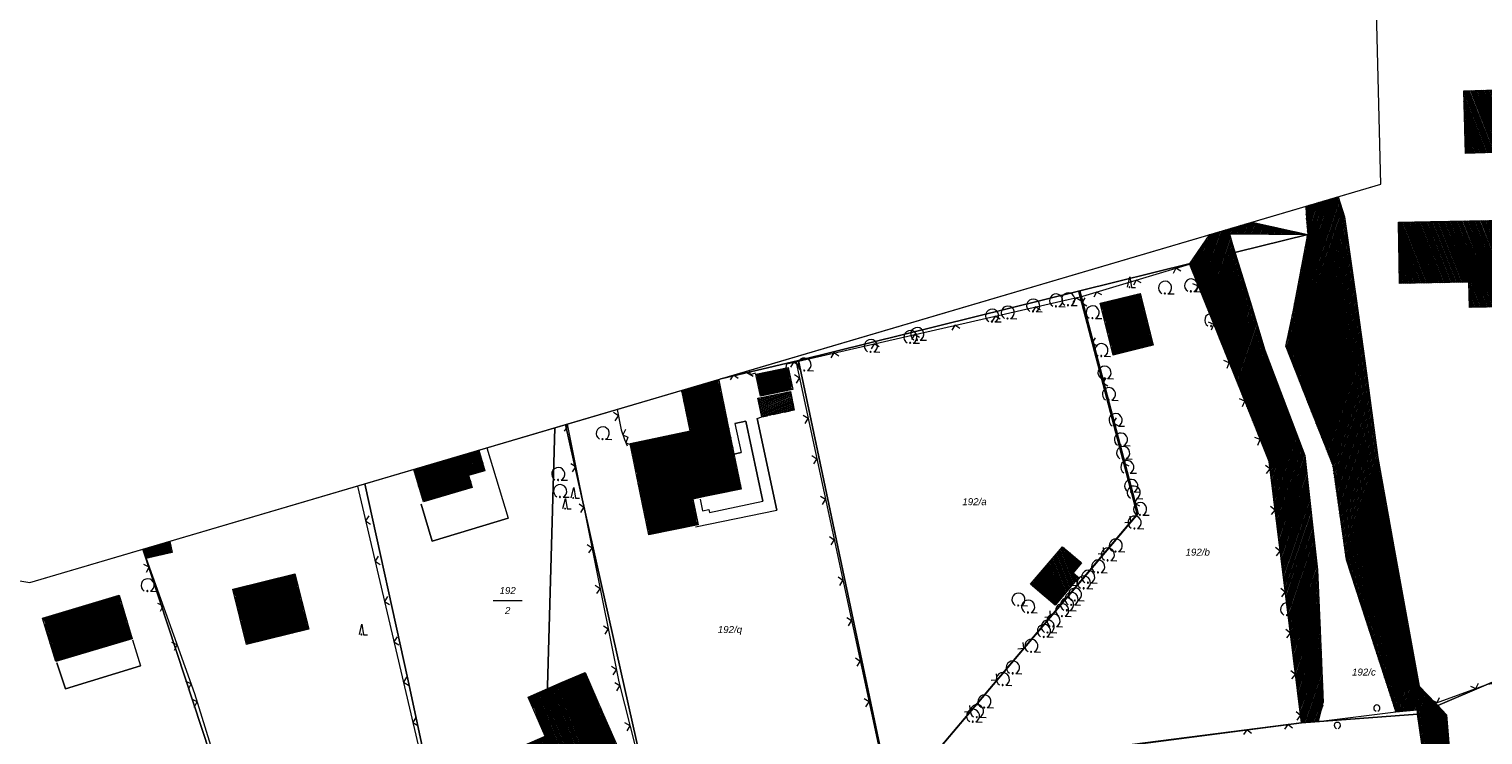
# Model space of a CAD drawing. Header units: metres. Extents: x 345144 to 348639, y 5629211 to 5635235.
# Tile 651 of 656: x 345836 to 346012, y 5631813 to 5631898. Entities that reach past the tile are written whole.
import ezdxf
from ezdxf.enums import TextEntityAlignment as Align

# ---------------------------------------------------------------- set-up
doc = ezdxf.new("R2010")
doc.units = ezdxf.units.M
doc.header["$MEASUREMENT"] = 0
doc.linetypes.add('4_4', pattern=[1.4, 0.7, -0.7])
for name, color, linetype in [('011 Gebäude', 7, 'Continuous'), ('028 Geländeform', 7, 'Continuous'), ('081-083 Topographie', 7, 'Continuous'), ('AX Flurstück', 7, 'Continuous'), ('AX Gebäude', 7, 'Continuous'), ('Blatt', 7, 'Continuous'), ('Definitionslinie', 7, 'Continuous'), ('Gemeinde Lokation', 7, 'Continuous'), ('Ortsteil Lokation', 7, 'Continuous'), ('Präsentationsobjekt -Text (punktförmig)', 7, 'Continuous')]:
    doc.layers.add(name, color=color, linetype=linetype)
doc.styles.add('ARIAL', font='arial.ttf', dxfattribs={"height": 1})
doc.styles.add('ARIALIT', font='ariali.ttf', dxfattribs={"height": 1})
pattern_1 = [(250.9552151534, (0, 0), (0.1890527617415, -0.065261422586), [])]
pattern_2 = [(111.5294117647, (0, 0), (-0.186045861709, -0.07339575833), [])]

# ---------------------------------------------------------------- blocks, each defined once
blk = doc.blocks.new('alk_7200_nrwx2')
at = {"true_color": 0x2e2e2e}
h = blk.add_hatch(color=250, dxfattribs=at)
edge = h.paths.add_edge_path(flags=0)
edge.add_arc((-0.020544, -0.388118), 0.055525, 180, 360, ccw=False)
edge.add_arc((-0.020544, -0.388118), 0.055525, 0, 180, ccw=False)
at = {"color": 250, "lineweight": 5, "true_color": 0x2e2e2e, "flags": 128}
blk.add_lwpolyline([(-0.298168, -0.388118), (-0.020544, 1), (0.257079, -0.388118), (0.812326, -0.388118)], dxfattribs=at)
blk.add_lwpolyline([(-0.298168, -0.388118), (-0.020544, 1), (0.257079, -0.388118), (0.812326, -0.388118)], dxfattribs=at)
at = {"color": 250, "lineweight": 5, "true_color": 0x2e2e2e}
for start, end in [(0, 180), (180, 0)]:
    blk.add_arc((-0.020544, -0.388118), 0.055525, start, end, dxfattribs=at)
blk = doc.blocks.new('alk_7100_nrwx2')
at = {"true_color": 0x2e2e2e}
h = blk.add_hatch(color=250, dxfattribs=at)
edge = h.paths.add_edge_path(flags=0)
edge.add_arc((0.024073, -0.597267), 0.057254, 180, 360, ccw=False)
edge.add_arc((0.024073, -0.597267), 0.057255, 0, 180, ccw=False)
at = {"color": 250, "lineweight": 5, "true_color": 0x2e2e2e, "flags": 128}
blk.add_lwpolyline([(0.349382, -0.597267), (1, -0.597267)], dxfattribs=at)
at = {"color": 250, "lineweight": 5, "true_color": 0x2e2e2e}
for centre, radius, start, end in [((0.024073, 0.012362), 0.690995, -61.91481688, -118.08518312), ((0.024073, -0.597267), 0.057255, 0, 180), ((0.024073, -0.597267), 0.057254, 180, 0)]:
    blk.add_arc(centre, radius, start, end, dxfattribs=at)

msp = doc.modelspace()

# ---------------------------------------------------------------- hatches: boundary and pattern name
at = {"layer": '011 Gebäude', "true_color": 0x8f8f8f}
h = msp.add_hatch(dxfattribs=at)
h.set_pattern_fill('_USER', color=252, scale=0.2, angle=201.88235294, style=0, pattern_type=0)
h.set_pattern_definition([(201.882352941, (0, 0), (0.074540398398, -0.185590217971), [])])
h.paths.add_polyline_path([(345928.503, 5631852.339), (345924.584, 5631851.509), (345924.584, 5631851.509), (345924.108, 5631853.757), (345924.108, 5631853.757), (345928.027, 5631854.588), (345928.027, 5631854.588)], flags=0)
at = {"layer": '028 Geländeform', "true_color": 0xb27500}
h = msp.add_hatch(dxfattribs=at)
h.set_pattern_fill('_USER', color=44, scale=0.2, angle=250.95521515, style=0, pattern_type=0)
h.set_pattern_definition(pattern_1)
h.paths.add_polyline_path([(345990.335, 5631876.959), (345994.21, 5631878.101), (345994.981, 5631875.664), (345990.387, 5631875.453)], flags=0)
h = msp.add_hatch(dxfattribs=at)
h.set_pattern_fill('_USER', color=44, scale=0.2, angle=250.95521515, style=0, pattern_type=0)
h.set_pattern_definition(pattern_1)
h.paths.add_polyline_path([(345990.559, 5631873.565), (345990.387, 5631875.453), (345990.387, 5631875.453), (345994.981, 5631875.664), (345994.981, 5631875.664), (345996.335, 5631866.383), (345996.335, 5631866.383), (345997.469, 5631858.293), (345997.469, 5631858.293), (345999.007, 5631846.594), (345999.007, 5631846.594), (346001.03, 5631835.376), (346001.03, 5631835.376), (346004.012, 5631818.987), (346004.012, 5631818.987), (346001.183, 5631815.868), (346001.183, 5631815.868), (345995.2, 5631834.306), (345995.2, 5631834.306), (345993.57, 5631845.666), (345993.57, 5631845.666), (345990.75, 5631852.769), (345990.75, 5631852.769), (345987.905, 5631860.032), (345987.905, 5631860.032), (345988.831, 5631864.388), (345988.831, 5631864.388)], flags=0)
h = msp.add_hatch(dxfattribs=at)
h.set_pattern_fill('_USER', color=44, scale=0.2, angle=250.95521515, style=0, pattern_type=0)
h.set_pattern_definition(pattern_1)
h.paths.add_polyline_path([(345976.268, 5631869.966), (345978.703, 5631873.53), (345980.087, 5631873.938), (345981.088, 5631873.628), (345981.454, 5631872.36), (345983.606, 5631865.437), (345985.358, 5631859.572), (345986.482, 5631856.577), (345990.207, 5631846.855), (345990.318, 5631845.765), (345991.735, 5631833.049), (345992.062, 5631825.685), (345992.431, 5631817.001), (345991.859, 5631814.711), (345989.803, 5631814.556), (345985.881, 5631846.118)], flags=0)
h = msp.add_hatch(dxfattribs=at)
h.set_pattern_fill('_USER', color=44, scale=0.2, angle=250.95521515, style=0, pattern_type=0)
h.set_pattern_definition(pattern_1)
h.paths.add_polyline_path([(345980.087, 5631873.938), (345983.83, 5631875.041), (345990.559, 5631873.565), (345981.088, 5631873.628)], flags=0)
h = msp.add_hatch(dxfattribs=at)
h.set_pattern_fill('_USER', color=44, scale=0.2, angle=250.95521515, style=0, pattern_type=0)
h.set_pattern_definition(pattern_1)
h.paths.add_polyline_path([(346001.183, 5631815.868), (346004.012, 5631818.987), (346004.012, 5631818.987), (346005.996, 5631816.925), (346005.996, 5631816.925), (346006.26, 5631816.65), (346006.26, 5631816.65), (346007.33, 5631815.538), (346007.33, 5631815.538), (346008.805, 5631797.401), (346008.805, 5631797.401), (346008.515, 5631785.355), (346008.515, 5631785.355), (346008.187, 5631772.961), (346008.187, 5631772.961), (346008.187, 5631772.956), (346008.187, 5631772.956), (346008.187, 5631772.951), (346008.187, 5631772.951), (346007.938, 5631763.514), (346007.938, 5631763.514), (346006.812, 5631780.819), (346006.812, 5631780.819), (346006.718, 5631781.64), (346006.718, 5631781.64), (346006.031, 5631793.647), (346006.031, 5631793.647), (346005.617, 5631802.216), (346005.617, 5631802.216), (346005.102, 5631806.769), (346005.102, 5631806.769), (346003.819, 5631815.609), (346003.819, 5631815.609), (346003.789, 5631816.119), (346003.789, 5631816.119)], flags=0)
at = {"layer": 'AX Gebäude', "true_color": 0x4f4f4f}
h = msp.add_hatch(dxfattribs=at)
h.set_pattern_fill('_USER', color=251, scale=0.2, angle=111.52941176, style=0, pattern_type=0)
h.set_pattern_definition(pattern_2)
h.paths.add_polyline_path([(346009.401, 5631890.905), (346017.633, 5631891.148), (346017.856, 5631883.596), (346009.624, 5631883.353)], flags=0)
h = msp.add_hatch(dxfattribs=at)
h.set_pattern_fill('_USER', color=251, scale=0.2, angle=111.52941176, style=0, pattern_type=0)
h.set_pattern_definition(pattern_2)
h.paths.add_polyline_path([(346005.539, 5631867.695), (346001.653, 5631867.62), (346001.511, 5631875.029), (346005.397, 5631875.103)], flags=0)
h = msp.add_hatch(dxfattribs=at)
h.set_pattern_fill('_USER', color=251, scale=0.2, angle=111.52941176, style=0, pattern_type=0)
h.set_pattern_definition(pattern_2)
h.paths.add_polyline_path([(346005.397, 5631875.103), (346019.483, 5631875.374), (346019.619, 5631868.32), (346014.179, 5631868.215), (346014.244, 5631864.821), (346010.099, 5631864.741), (346010.04, 5631867.782), (346005.539, 5631867.695)], flags=0)
h = msp.add_hatch(dxfattribs=at)
h.set_pattern_fill('_USER', color=251, scale=0.2, angle=111.52941176, style=0, pattern_type=0)
h.set_pattern_definition(pattern_2)
h.paths.add_polyline_path([(345965.472, 5631865.244), (345970.308, 5631866.438), (345971.859, 5631860.161), (345967.023, 5631858.966)], flags=0)
h = msp.add_hatch(dxfattribs=at)
h.set_pattern_fill('_USER', color=251, scale=0.2, angle=111.52941176, style=0, pattern_type=0)
h.set_pattern_definition(pattern_2)
h.paths.add_polyline_path([(345923.854, 5631856.685), (345927.755, 5631857.501), (345928.315, 5631854.827), (345924.413, 5631854.011)], flags=0)
h = msp.add_hatch(dxfattribs=at)
h.set_pattern_fill('_USER', color=251, scale=0.2, angle=111.52941176, style=0, pattern_type=0)
h.set_pattern_definition(pattern_2)
h.paths.add_polyline_path([(345914.9, 5631854.721), (345918.497, 5631855.782), (345919.365, 5631855.961), (345920.442, 5631850.749), (345915.914, 5631849.814)], flags=0)
h = msp.add_hatch(dxfattribs=at)
h.set_pattern_fill('_USER', color=251, scale=0.2, angle=111.52941176, style=0, pattern_type=0)
h.set_pattern_definition(pattern_2)
h.paths.add_polyline_path([(345920.442, 5631850.749), (345922.086, 5631842.792), (345918.255, 5631842), (345917.842, 5631844), (345909.875, 5631842.354), (345908.644, 5631848.312), (345915.914, 5631849.814)], flags=0)
h = msp.add_hatch(dxfattribs=at)
h.set_pattern_fill('_USER', color=251, scale=0.2, angle=111.52941176, style=0, pattern_type=0)
h.set_pattern_definition(pattern_2)
h.paths.add_polyline_path([(345883.666, 5631841.24), (345882.503, 5631845.171), (345890.372, 5631847.491), (345891.104, 5631845.014), (345889.139, 5631844.434), (345889.567, 5631842.984)], flags=0)
h = msp.add_hatch(dxfattribs=at)
h.set_pattern_fill('_USER', color=251, scale=0.2, angle=111.52941176, style=0, pattern_type=0)
h.set_pattern_definition(pattern_2)
h.paths.add_polyline_path([(345909.875, 5631842.354), (345917.842, 5631844), (345918.255, 5631842), (345916.231, 5631841.582), (345916.869, 5631838.492), (345910.926, 5631837.264)], flags=0)
h = msp.add_hatch(dxfattribs=at)
h.set_pattern_fill('_USER', color=251, scale=0.2, angle=111.52941176, style=0, pattern_type=0)
h.set_pattern_definition(pattern_2)
h.paths.add_polyline_path([(345850.142, 5631834.396), (345849.876, 5631835.553), (345853.008, 5631836.477), (345853.319, 5631835.126)], flags=0)
h = msp.add_hatch(dxfattribs=at)
h.set_pattern_fill('_USER', color=251, scale=0.2, angle=111.52941176, style=0, pattern_type=0)
h.set_pattern_definition(pattern_2)
h.paths.add_polyline_path([(345957.061, 5631831.295), (345960.896, 5631835.834), (345963.203, 5631833.885), (345962.188, 5631832.683), (345962.849, 5631832.125), (345960.029, 5631828.788)], flags=0)
h = msp.add_hatch(dxfattribs=at)
h.set_pattern_fill('_USER', color=251, scale=0.2, angle=111.52941176, style=0, pattern_type=0)
h.set_pattern_definition(pattern_2)
h.paths.add_polyline_path([(345860.648, 5631830.696), (345868.146, 5631832.54), (345869.817, 5631825.862), (345862.296, 5631824.014)], flags=0)
h = msp.add_hatch(dxfattribs=at)
h.set_pattern_fill('_USER', color=251, scale=0.2, angle=111.52941176, style=0, pattern_type=0)
h.set_pattern_definition(pattern_2)
h.paths.add_polyline_path([(345837.657, 5631827.204), (345846.89, 5631829.972), (345848.466, 5631824.715), (345839.233, 5631821.947)], flags=0)
h = msp.add_hatch(dxfattribs=at)
h.set_pattern_fill('_USER', color=251, scale=0.2, angle=111.52941176, style=0, pattern_type=0)
h.set_pattern_definition(pattern_2)
h.paths.add_polyline_path([(345891.276, 5631809.834), (345898.401, 5631812.96), (345896.33, 5631817.656), (345900.462, 5631819.465), (345903.222, 5631820.626), (345905.283, 5631815.886), (345907.57, 5631810.692), (345900.884, 5631807.749), (345900.908, 5631807.694), (345893.604, 5631804.466)], flags=0)

# ---------------------------------------------------------------- linework, layer by layer
at = {"layer": '011 Gebäude', "color": 251, "linetype": 'Continuous', "lineweight": 13, "true_color": 0x4f4f4f, "flags": 128}
msp.add_lwpolyline([(345928.503, 5631852.339), (345924.584, 5631851.509), (345924.584, 5631851.509), (345924.108, 5631853.757), (345924.108, 5631853.757), (345928.027, 5631854.588), (345928.027, 5631854.588), (345928.503, 5631852.339)], dxfattribs=at)
at = {"layer": '081-083 Topographie', "color": 7, "linetype": 'Continuous', "lineweight": 5, "flags": 128}
for points in [[(345927.461, 5631857.257), (345927.6, 5631857.938), (345927.6, 5631857.938), (345961.581, 5631865.694), (345961.581, 5631865.694), (345963.042, 5631866.027), (345963.042, 5631866.027), (345963.366, 5631866.101), (345963.366, 5631866.101), (345976.268, 5631869.966), (345976.268, 5631869.966), (345985.881, 5631846.118), (345985.881, 5631846.118), (345989.803, 5631814.556), (345989.803, 5631814.556), (345946.857, 5631808.971), (345946.857, 5631808.971), (345945.753, 5631811.187)], [(345945.753, 5631811.187), (345969.955, 5631839.767), (345969.955, 5631839.767), (345963.042, 5631866.027), (345963.042, 5631866.027), (345962.885, 5631866.624)], [(345928.724, 5631858.092), (345938.985, 5631810.3)], [(345921.218182, 5631856.583906), (345922.783, 5631856.872), (345922.783, 5631856.872), (345923.542, 5631856.426)], [(345919.022, 5631855.749), (345919.25142, 5631856.004131)], [(345907.100136, 5631852.422091), (345907.577, 5631849.955), (345907.577, 5631849.955), (345907.962, 5631848.777), (345907.962, 5631848.777), (345908.296, 5631848.008)], [(345916.568, 5631838.223), (345926.384, 5631840.239), (345926.384, 5631840.239), (345924.007, 5631851.303), (345924.007, 5631851.303), (345924.584, 5631851.509)], [(345901.055456, 5631850.640198), (345907.292, 5631819.524), (345907.292, 5631819.524), (345909.994, 5631808.857)], [(345917.109, 5631841.559), (345917.389, 5631840.151), (345917.389, 5631840.151), (345918.171, 5631840.307), (345918.171, 5631840.307), (345918.238, 5631839.982), (345918.238, 5631839.982), (345924.692, 5631841.323), (345924.692, 5631841.323), (345922.65, 5631851.011), (345922.65, 5631851.011), (345921.295, 5631850.728), (345921.295, 5631850.728), (345922.088, 5631847.23), (345922.088, 5631847.23), (345920.866, 5631846.945)], [(345891.320816, 5631847.770554), (345893.912, 5631839.269), (345893.912, 5631839.269), (345884.729, 5631836.482), (345884.729, 5631836.482), (345883.389, 5631840.968)], [(345875.696579, 5631843.164733), (345886.192, 5631798.451), (345886.192, 5631798.451), (345886.479, 5631797.169)], [(345849.761674, 5631835.519462), (345855.997, 5631818.111), (345855.997, 5631818.111), (345866.992, 5631782.629)], [(345848.509, 5631824.593), (345849.474, 5631821.444), (345849.474, 5631821.444), (345840.43, 5631818.664), (345840.43, 5631818.664), (345839.375, 5631821.8)], [(346004.753, 5631816.471), (346005.996, 5631816.925), (346005.996, 5631816.925), (346012.303, 5631819.226), (346012.303, 5631819.226), (346027.742, 5631821.888)], [(346003.789, 5631816.119), (346004.753, 5631816.471)], [(346006.168, 5631807.512), (346004.753, 5631816.471)], [(345991.859, 5631814.711), (346001.183, 5631815.868)]]:
    msp.add_lwpolyline(points, dxfattribs=at)
at = {"layer": 'AX Flurstück', "color": 8, "linetype": 'Continuous', "lineweight": 13, "true_color": 0x808080, "flags": 128}
for points in [[(345998.551, 5631913.463), (346050.84, 5631920.875), (346060.975, 5631874.027), (346061.051, 5631873.674), (346066.138, 5631835.101), (346066.194, 5631834.008), (346064.282, 5631833.005), (346063.242, 5631830.556), (346061.442, 5631828.794), (346053.016, 5631826.024), (346044.542, 5631825.615), (346032.008, 5631823.737), (346021.501, 5631821.394), (346014.559, 5631820.187), (346003.818, 5631815.608), (346003.764, 5631816.559), (346002.446, 5631824.606), (345995.118, 5631856.98), (345990.56, 5631873.565), (345990.651, 5631873.861), (345990.921, 5631877.131), (345999.397, 5631879.63), (345998.551, 5631913.463)], [(345929.012, 5631858.33), (345919.621, 5631856.113), (345990.921, 5631877.131), (345990.651, 5631873.861), (345990.56, 5631873.565), (345976.339, 5631870.025), (345963.018, 5631866.733), (345929.012, 5631858.33)], [(345995.118, 5631856.98), (346002.446, 5631824.606), (346003.764, 5631816.559), (346003.818, 5631815.608), (345989.803, 5631814.556), (345985.893, 5631846.128), (345976.339, 5631870.025), (345990.56, 5631873.565), (345995.118, 5631856.98)], [(345976.339, 5631870.025), (345985.893, 5631846.128), (345989.803, 5631814.556), (345946.988, 5631809.096), (345945.586, 5631804.29), (345943.355, 5631805.074), (345944.542, 5631809.728), (345970.039, 5631839.837), (345963.018, 5631866.733), (345976.339, 5631870.025)], [(345929.012, 5631858.33), (345963.018, 5631866.733), (345970.039, 5631839.837), (345944.542, 5631809.728), (345943.355, 5631805.074), (345940.087, 5631805.692), (345939.136, 5631810.454), (345929.012, 5631858.33)], [(345910.368, 5631808.233), (345900.837, 5631850.576), (345919.621, 5631856.113), (345929.012, 5631858.33), (345939.136, 5631810.454), (345940.087, 5631805.692), (345911.506, 5631803.715), (345910.368, 5631808.233)], [(345881.809, 5631819.849), (345876.584, 5631843.426), (345900.837, 5631850.576), (345910.368, 5631808.233), (345911.506, 5631803.715), (345901.412, 5631800.362), (345887.425, 5631793.69), (345886.311, 5631798.712), (345881.809, 5631819.849)], [(345849.769, 5631835.522), (345876.584, 5631843.426), (345881.809, 5631819.849), (345886.311, 5631798.712), (345887.425, 5631793.69), (345879.283, 5631786.313), (345868.8, 5631778.647), (345867.047, 5631782.91), (345857.888, 5631810.798), (345849.769, 5631835.522)], [(345836.096, 5631831.491), (345849.769, 5631835.522), (345857.888, 5631810.798), (345867.047, 5631782.91), (345868.8, 5631778.647), (345864.007, 5631774.869), (345848.117, 5631768.009), (345846.81, 5631773.124), (345836.877, 5631803.088), (345827.047, 5631832.993), (345836.096, 5631831.491)], [(346028.079, 5631742.151), (346009.629, 5631736.649), (346008.94, 5631747.686), (346008.28, 5631758.263), (346006.812, 5631780.819), (346006.718, 5631781.641), (346005.898, 5631802.28), (346005.101, 5631806.768), (346003.818, 5631815.608), (346014.559, 5631820.187)], [(345946.988, 5631809.096), (345989.803, 5631814.556), (346003.818, 5631815.608), (346005.101, 5631806.768), (346005.898, 5631802.28), (346005.041, 5631802.083), (345967.323, 5631798.003), (345964.335, 5631793.85), (345956.56, 5631799.742), (345945.586, 5631804.29), (345946.988, 5631809.096)]]:
    msp.add_lwpolyline(points, dxfattribs=at)
at = {"layer": 'AX Gebäude', "color": 7, "linetype": 'Continuous', "lineweight": 5, "flags": 128}
for points in [[(346009.401, 5631890.905), (346017.633, 5631891.148), (346017.856, 5631883.596), (346009.624, 5631883.353), (346009.401, 5631890.905)], [(346005.539, 5631867.695), (346001.653, 5631867.62), (346001.511, 5631875.029), (346005.397, 5631875.103), (346005.539, 5631867.695)], [(346005.397, 5631875.103), (346019.483, 5631875.374), (346019.619, 5631868.32), (346014.179, 5631868.215), (346014.244, 5631864.821), (346010.099, 5631864.741), (346010.04, 5631867.782), (346005.539, 5631867.695), (346005.397, 5631875.103)], [(345965.472, 5631865.244), (345970.308, 5631866.438), (345971.859, 5631860.161), (345967.023, 5631858.966), (345965.472, 5631865.244)], [(345923.854, 5631856.685), (345927.755, 5631857.501), (345928.315, 5631854.827), (345924.413, 5631854.011), (345923.854, 5631856.685)], [(345915.914, 5631849.814), (345914.899948, 5631854.721374)], [(345918.497301, 5631855.781826), (345919.365, 5631855.961), (345920.442, 5631850.749), (345915.914, 5631849.814)], [(345920.442, 5631850.749), (345922.086, 5631842.792), (345918.255, 5631842), (345917.842, 5631844), (345909.875, 5631842.354), (345908.644, 5631848.312), (345915.914, 5631849.814), (345920.442, 5631850.749)], [(345890.371905, 5631847.490827), (345891.104, 5631845.014), (345889.139, 5631844.434), (345889.567, 5631842.984), (345883.666, 5631841.24), (345882.503432, 5631845.171304)], [(345909.875, 5631842.354), (345917.842, 5631844), (345918.255, 5631842), (345916.231, 5631841.582), (345916.869, 5631838.492), (345910.926, 5631837.264), (345909.875, 5631842.354)], [(345853.008367, 5631836.476545), (345853.319, 5631835.126), (345850.142, 5631834.396), (345849.875856, 5631835.553121)], [(345957.061, 5631831.295), (345960.896, 5631835.834), (345963.203, 5631833.885), (345962.188, 5631832.683), (345962.849, 5631832.125), (345960.029, 5631828.788), (345957.061, 5631831.295)], [(345860.648, 5631830.696), (345868.146, 5631832.54), (345869.817, 5631825.862), (345862.296, 5631824.014), (345860.648, 5631830.696)], [(345837.657, 5631827.204), (345846.89, 5631829.972), (345848.466, 5631824.715), (345839.233, 5631821.947), (345837.657, 5631827.204)], [(345891.276, 5631809.834), (345898.401, 5631812.96), (345896.33, 5631817.656), (345900.462, 5631819.465), (345903.222, 5631820.626), (345905.283, 5631815.886), (345907.57, 5631810.692), (345900.884, 5631807.749), (345900.908, 5631807.694), (345893.604, 5631804.466), (345891.276, 5631809.834)]]:
    msp.add_lwpolyline(points, dxfattribs=at)
at = {"layer": 'Blatt', "color": 205, "linetype": 'Continuous', "lineweight": 5, "true_color": 0x873099, "flags": 128}
for points in [[(345436.232, 5631808.211), (345398.764, 5631828.016), (345403.826, 5632007.768), (345447.369, 5632006.542), (345449.563, 5632004.389), (345466.48, 5631986.997), (345614.426, 5631884.472), (345729.52, 5631840.819), (345788.819, 5631839.338), (345836.096, 5631831.491), (345899.544, 5631850.195), (345896.548, 5631743.817), (345518.715, 5631754.457), (345516.682, 5631756.851), (345436.232, 5631808.211)], [(345896.548, 5631743.817), (345899.544, 5631850.195), (345999.397, 5631879.63), (345998.551, 5631913.463), (346058.619, 5631921.978), (346072.237, 5631883.782), (346112.288, 5631896.345), (346200.253, 5631904.994), (346223.86, 5631882.121), (346261.053, 5631882.873), (346286.994, 5631890.203), (346344.136, 5631937.665), (346401.961, 5631930.519), (346396.306, 5631729.744), (345896.548, 5631743.817)]]:
    msp.add_lwpolyline(points, dxfattribs=at)
at = {"layer": 'Definitionslinie', "color": 44, "linetype": 'Continuous', "lineweight": 5, "true_color": 0xb27500, "flags": 128}
for points in [[(345994.210456, 5631878.101075), (345994.981, 5631875.664)], [(345990.335426, 5631876.958766), (345990.387, 5631875.453)], [(345990.387, 5631875.453), (345994.981, 5631875.664)], [(345990.387, 5631875.453), (345994.981, 5631875.664)], [(345994.981, 5631875.664), (345996.335, 5631866.383)], [(345980.087176, 5631873.937716), (345981.088, 5631873.628)], [(345980.087176, 5631873.937716), (345981.088, 5631873.628)], [(345983.830495, 5631875.041198), (345990.559, 5631873.565)], [(345990.387, 5631875.453), (345990.559, 5631873.565)], [(345976.268, 5631869.966), (345978.703331, 5631873.529777)], [(345981.088, 5631873.628), (345990.559, 5631873.565)], [(345981.088, 5631873.628), (345981.454, 5631872.36)], [(345981.454, 5631872.36), (345983.606, 5631865.437)], [(345988.831, 5631864.388), (345990.559, 5631873.565)], [(345976.268, 5631869.966), (345985.881, 5631846.118)], [(345983.606, 5631865.437), (345985.358, 5631859.572)], [(345996.335, 5631866.383), (345997.469, 5631858.293)], [(345987.905, 5631860.032), (345988.831, 5631864.388)], [(345987.905, 5631860.032), (345990.75, 5631852.769)], [(345985.358, 5631859.572), (345986.482, 5631856.577)], [(345997.469, 5631858.293), (345999.007, 5631846.594)], [(345986.482, 5631856.577), (345990.207, 5631846.855)], [(345990.75, 5631852.769), (345993.57, 5631845.666)], [(345985.881, 5631846.118), (345989.803, 5631814.556)], [(345990.207, 5631846.855), (345990.318, 5631845.765)], [(345990.318, 5631845.765), (345991.735, 5631833.049)], [(345999.007, 5631846.594), (346001.03, 5631835.376)], [(345993.57, 5631845.666), (345995.2, 5631834.306)], [(346001.03, 5631835.376), (346004.012, 5631818.987)], [(345995.2, 5631834.306), (346001.183, 5631815.868)], [(345991.735, 5631833.049), (345992.062, 5631825.685)], [(345992.062, 5631825.685), (345992.431, 5631817.001)], [(346001.183, 5631815.868), (346004.012, 5631818.987)], [(346001.183, 5631815.868), (346004.012, 5631818.987)], [(346004.012, 5631818.987), (346005.996, 5631816.925), (346005.996, 5631816.925), (346006.26, 5631816.65), (346006.26, 5631816.65), (346007.33, 5631815.538)], [(345991.859, 5631814.711), (345992.431, 5631817.001)], [(346001.183, 5631815.868), (346003.789, 5631816.119)], [(346003.789, 5631816.119), (346003.819, 5631815.609)], [(345989.803, 5631814.556), (345991.859, 5631814.711)], [(346003.819, 5631815.609), (346005.102, 5631806.769)], [(346007.33, 5631815.538), (346008.805, 5631797.401)]]:
    msp.add_lwpolyline(points, dxfattribs=at)
at = {"layer": 'Definitionslinie', "color": 7, "linetype": 'Continuous', "lineweight": 5, "flags": 128}
for points in [[(345963.366, 5631866.101), (345976.268, 5631869.966)], [(345975.229, 5631869.133), (345974.607, 5631869.468), (345974.271, 5631868.846)], [(345975.229, 5631869.133), (345974.607, 5631869.468), (345974.271, 5631868.846)], [(345976.268, 5631869.966), (345985.881, 5631846.118)], [(345970.439, 5631867.698), (345969.817, 5631868.034), (345969.481, 5631867.411)], [(345970.439, 5631867.698), (345969.817, 5631868.034), (345969.481, 5631867.411)], [(345977.059, 5631866.666), (345977.336, 5631867.317), (345976.685, 5631867.594)], [(345977.059, 5631866.666), (345977.336, 5631867.317), (345976.685, 5631867.594)], [(345927.6, 5631857.938), (345961.581, 5631865.694), (345961.581, 5631865.694), (345963.042, 5631866.027), (345963.042, 5631866.027), (345963.366, 5631866.101)], [(345963.143, 5631865.537), (345962.544, 5631865.914), (345962.168, 5631865.315)], [(345963.143, 5631865.537), (345962.544, 5631865.913), (345962.168, 5631865.315)], [(345962.885, 5631866.624), (345963.042, 5631866.027), (345963.042, 5631866.027), (345969.955, 5631839.767)], [(345963.594, 5631865.894), (345963.238, 5631865.284), (345963.849, 5631864.927)], [(345963.594, 5631865.894), (345963.238, 5631865.284), (345963.849, 5631864.927)], [(345965.65, 5631866.263), (345965.027, 5631866.599), (345964.692, 5631865.976)], [(345965.65, 5631866.263), (345965.027, 5631866.599), (345964.692, 5631865.976)], [(345953.394, 5631863.312), (345952.795, 5631863.689), (345952.419, 5631863.09)], [(345953.394, 5631863.312), (345952.795, 5631863.688), (345952.419, 5631863.09)], [(345958.268, 5631864.425), (345957.67, 5631864.801), (345957.293, 5631864.203)], [(345958.268, 5631864.425), (345957.67, 5631864.801), (345957.293, 5631864.202)], [(345948.519, 5631862.199), (345947.92, 5631862.576), (345947.544, 5631861.977)], [(345948.519, 5631862.2), (345947.92, 5631862.576), (345947.544, 5631861.977)], [(345978.928, 5631862.029), (345979.205, 5631862.679), (345978.555, 5631862.956)], [(345978.928, 5631862.029), (345979.205, 5631862.679), (345978.555, 5631862.956)], [(345938.77, 5631859.974), (345938.171, 5631860.351), (345937.795, 5631859.752)], [(345938.77, 5631859.975), (345938.171, 5631860.351), (345937.795, 5631859.752)], [(345943.644, 5631861.087), (345943.046, 5631861.463), (345942.669, 5631860.865)], [(345943.644, 5631861.087), (345943.046, 5631861.463), (345942.669, 5631860.865)], [(345964.867, 5631861.059), (345964.511, 5631860.448), (345965.121, 5631860.092)], [(345964.867, 5631861.059), (345964.511, 5631860.448), (345965.121, 5631860.092)], [(345929.02, 5631857.749), (345928.422, 5631858.126), (345928.045, 5631857.527)], [(345929.02, 5631857.749), (345928.422, 5631858.126), (345928.046, 5631857.527)], [(345928.724, 5631858.092), (345938.985, 5631810.3)], [(345933.895, 5631858.862), (345933.296, 5631859.238), (345932.92, 5631858.639)], [(345933.895, 5631858.862), (345933.296, 5631859.238), (345932.92, 5631858.639)], [(345980.798, 5631857.391), (345981.075, 5631858.042), (345980.424, 5631858.319)], [(345980.798, 5631857.391), (345981.075, 5631858.042), (345980.424, 5631858.319)], [(345921.126679, 5631856.556933), (345920.733, 5631855.986)], [(345921.126679, 5631856.556933), (345920.733, 5631855.986)], [(345921.717, 5631856.167), (345921.144756, 5631856.562261)], [(345921.717, 5631856.167), (345921.144756, 5631856.562261)], [(345921.218182, 5631856.583906), (345922.783, 5631856.872)], [(345922.783, 5631856.872), (345923.542, 5631856.426)], [(345923.040168, 5631857.121004), (345923.163, 5631856.649), (345923.847, 5631856.827)], [(345923.040168, 5631857.121004), (345923.163, 5631856.649), (345923.847, 5631856.827)], [(345927.461, 5631857.257), (345927.6, 5631857.938)], [(345928.747, 5631855.601), (345929.131, 5631856.195), (345928.538, 5631856.579)], [(345928.747, 5631855.601), (345929.131, 5631856.195), (345928.538, 5631856.579)], [(345919.022, 5631855.749), (345919.25142, 5631856.004131)], [(345966.14, 5631856.224), (345965.783, 5631855.613), (345966.394, 5631855.257)], [(345966.14, 5631856.224), (345965.783, 5631855.613), (345966.394, 5631855.257)], [(345982.667, 5631852.754), (345982.944, 5631853.405), (345982.293, 5631853.681)], [(345982.667, 5631852.754), (345982.944, 5631853.405), (345982.293, 5631853.681)], [(345906.856, 5631851.053), (345907.252, 5631851.639), (345906.666, 5631852.035)], [(345906.856, 5631851.053), (345907.252, 5631851.639), (345906.666, 5631852.035)], [(345907.100136, 5631852.422091), (345907.577, 5631849.955)], [(345924.007, 5631851.303), (345924.584, 5631851.509)], [(345924.007, 5631851.303), (345926.384, 5631840.239)], [(345929.797, 5631850.712), (345930.181, 5631851.306), (345929.587, 5631851.69)], [(345929.797, 5631850.712), (345930.181, 5631851.306), (345929.587, 5631851.69)], [(345967.413, 5631851.389), (345967.056, 5631850.778), (345967.667, 5631850.422)], [(345967.413, 5631851.389), (345967.056, 5631850.778), (345967.667, 5631850.422)], [(345900.718, 5631849.781), (345901.11, 5631850.369), (345900.810853, 5631850.568093)], [(345900.718, 5631849.781), (345901.11, 5631850.369), (345900.810853, 5631850.568093)], [(345901.055456, 5631850.640198), (345907.292, 5631819.524)], [(345907.577, 5631849.955), (345907.962, 5631848.777)], [(345908.089, 5631849.997), (345907.77, 5631849.366), (345908.4, 5631849.046)], [(345908.089, 5631849.997), (345907.77, 5631849.366), (345908.4, 5631849.046)], [(345921.295, 5631850.728), (345922.65, 5631851.011)], [(345921.295, 5631850.728), (345922.088, 5631847.23)], [(345922.65, 5631851.011), (345924.692, 5631841.323)], [(345891.320816, 5631847.770554), (345893.912, 5631839.269)], [(345907.962, 5631848.777), (345908.296, 5631848.008)], [(345908.388, 5631849.05), (345908.129, 5631848.393), (345908.787, 5631848.133)], [(345908.388, 5631849.05), (345908.129, 5631848.393), (345908.787, 5631848.133)], [(345984.536, 5631848.116), (345984.813, 5631848.767), (345984.162, 5631849.044)], [(345984.536, 5631848.116), (345984.813, 5631848.767), (345984.162, 5631849.044)], [(345901.7, 5631844.878), (345902.092, 5631845.467), (345901.504, 5631845.859)], [(345901.7, 5631844.878), (345902.092, 5631845.467), (345901.504, 5631845.859)], [(345920.866, 5631846.945), (345922.088, 5631847.23)], [(345930.847, 5631845.824), (345931.231, 5631846.417), (345930.637, 5631846.801)], [(345930.847, 5631845.824), (345931.231, 5631846.417), (345930.637, 5631846.801)], [(345968.685, 5631846.553), (345968.329, 5631845.943), (345968.94, 5631845.586)], [(345968.685, 5631846.553), (345968.329, 5631845.943), (345968.94, 5631845.586)], [(345985.881, 5631846.118), (345989.803, 5631814.556)], [(345985.558, 5631844.665), (345985.992, 5631845.223), (345985.434, 5631845.657)], [(345985.558, 5631844.665), (345985.992, 5631845.223), (345985.434, 5631845.657)], [(345875.696579, 5631843.164733), (345886.192, 5631798.451)], [(345883.389, 5631840.968), (345884.729, 5631836.482)], [(345902.683, 5631839.976), (345903.075, 5631840.564), (345902.486, 5631840.956)], [(345902.683, 5631839.976), (345903.075, 5631840.564), (345902.486, 5631840.956)], [(345917.109, 5631841.559), (345917.389, 5631840.151)], [(345918.238, 5631839.982), (345924.692, 5631841.323)], [(345931.896, 5631840.935), (345932.28, 5631841.529), (345931.686, 5631841.913)], [(345931.896, 5631840.935), (345932.28, 5631841.529), (345931.686, 5631841.913)], [(345969.958, 5631841.718), (345969.602, 5631841.107), (345970.213, 5631840.751)], [(345969.958, 5631841.718), (345969.602, 5631841.107), (345970.213, 5631840.751)], [(345986.174, 5631839.703), (345986.609, 5631840.261), (345986.051, 5631840.695)], [(345986.174, 5631839.703), (345986.609, 5631840.261), (345986.051, 5631840.695)], [(345877.06, 5631839.542), (345876.688, 5631838.941), (345877.289, 5631838.568)], [(345877.06, 5631839.542), (345876.688, 5631838.941), (345877.289, 5631838.568)], [(345884.729, 5631836.482), (345893.912, 5631839.269)], [(345916.568, 5631838.223), (345926.384, 5631840.239)], [(345917.389, 5631840.151), (345918.171, 5631840.307)], [(345918.171, 5631840.307), (345918.238, 5631839.982)], [(345945.753, 5631811.187), (345969.955, 5631839.767)], [(345968.458, 5631838.773), (345969.163, 5631838.832), (345969.105, 5631839.537)], [(345968.458, 5631838.773), (345969.163, 5631838.832), (345969.105, 5631839.537)], [(345932.946, 5631836.046), (345933.33, 5631836.64), (345932.736, 5631837.024)], [(345932.946, 5631836.046), (345933.33, 5631836.64), (345932.736, 5631837.024)], [(345849.761674, 5631835.519462), (345855.997, 5631818.111)], [(345903.666, 5631835.073), (345904.058, 5631835.662), (345903.469, 5631836.054)], [(345903.666, 5631835.073), (345904.058, 5631835.662), (345903.469, 5631836.054)], [(345965.227, 5631834.958), (345965.932, 5631835.016), (345965.874, 5631835.721)], [(345965.227, 5631834.958), (345965.932, 5631835.016), (345965.874, 5631835.721)], [(345986.791, 5631834.741), (345987.225, 5631835.299), (345986.668, 5631835.733)], [(345986.791, 5631834.741), (345987.225, 5631835.299), (345986.668, 5631835.733)], [(345850.227, 5631832.738), (345850.529, 5631833.377), (345849.89, 5631833.679)], [(345850.227, 5631832.738), (345850.529, 5631833.377), (345849.89, 5631833.679)], [(345878.203, 5631834.674), (345877.831, 5631834.073), (345878.432, 5631833.701)], [(345878.203, 5631834.674), (345877.831, 5631834.073), (345878.432, 5631833.701)], [(345933.995, 5631831.158), (345934.379, 5631831.752), (345933.785, 5631832.136)], [(345933.995, 5631831.158), (345934.379, 5631831.752), (345933.785, 5631832.136)], [(345961.996, 5631831.142), (345962.701, 5631831.201), (345962.642, 5631831.905)], [(345961.996, 5631831.142), (345962.701, 5631831.201), (345962.642, 5631831.905)], [(345904.648, 5631830.171), (345905.04, 5631830.76), (345904.452, 5631831.151)], [(345904.648, 5631830.171), (345905.04, 5631830.76), (345904.452, 5631831.151)], [(345987.408, 5631829.779), (345987.842, 5631830.337), (345987.284, 5631830.771)], [(345987.408, 5631829.779), (345987.842, 5631830.337), (345987.284, 5631830.771)], [(345851.913, 5631828.031), (345852.215, 5631828.67), (345851.576, 5631828.972)], [(345851.913, 5631828.031), (345852.215, 5631828.67), (345851.576, 5631828.972)], [(345879.346, 5631829.807), (345878.973, 5631829.206), (345879.574, 5631828.833)], [(345879.346, 5631829.807), (345878.973, 5631829.206), (345879.574, 5631828.833)], [(345935.045, 5631826.269), (345935.429, 5631826.863), (345934.835, 5631827.247)], [(345935.045, 5631826.269), (345935.429, 5631826.863), (345934.835, 5631827.247)], [(345958.765, 5631827.326), (345959.47, 5631827.385), (345959.411, 5631828.09)], [(345958.765, 5631827.326), (345959.47, 5631827.385), (345959.411, 5631828.09)], [(345880.488, 5631824.939), (345880.116, 5631824.338), (345880.717, 5631823.965)], [(345880.488, 5631824.939), (345880.116, 5631824.338), (345880.717, 5631823.965)], [(345905.631, 5631825.268), (345906.023, 5631825.857), (345905.434, 5631826.249)], [(345905.631, 5631825.268), (345906.023, 5631825.857), (345905.434, 5631826.249)], [(345988.024, 5631824.817), (345988.459, 5631825.375), (345987.901, 5631825.81)], [(345988.024, 5631824.817), (345988.459, 5631825.375), (345987.901, 5631825.81)], [(345848.509, 5631824.593), (345849.474, 5631821.444)], [(345853.599, 5631823.324), (345853.901, 5631823.963), (345853.262, 5631824.265)], [(345853.599, 5631823.324), (345853.901, 5631823.963), (345853.262, 5631824.265)], [(345955.534, 5631823.511), (345956.238, 5631823.569), (345956.18, 5631824.274)], [(345955.534, 5631823.511), (345956.238, 5631823.569), (345956.18, 5631824.274)], [(345839.375, 5631821.8), (345840.43, 5631818.664)], [(345840.43, 5631818.664), (345849.474, 5631821.444)], [(345906.613, 5631820.366), (345907.005, 5631820.955), (345906.417, 5631821.346)], [(345906.613, 5631820.366), (345907.005, 5631820.955), (345906.417, 5631821.346)], [(345936.095, 5631821.381), (345936.478, 5631821.975), (345935.885, 5631822.358)], [(345936.095, 5631821.381), (345936.478, 5631821.975), (345935.885, 5631822.358)], [(345855.285, 5631818.616), (345855.587, 5631819.256), (345854.948, 5631819.558)], [(345855.285, 5631818.616), (345855.587, 5631819.256), (345854.948, 5631819.558)], [(345881.631, 5631820.071), (345881.258, 5631819.47), (345881.859, 5631819.098)], [(345881.631, 5631820.071), (345881.258, 5631819.47), (345881.859, 5631819.098)], [(345907.053, 5631818.43), (345907.415, 5631819.037), (345906.808, 5631819.399)], [(345907.053, 5631818.43), (345907.415, 5631819.037), (345906.808, 5631819.399)], [(345907.292, 5631819.524), (345909.994, 5631808.857)], [(345952.303, 5631819.695), (345953.007, 5631819.753), (345952.949, 5631820.458)], [(345952.303, 5631819.695), (345953.007, 5631819.753), (345952.949, 5631820.458)], [(345988.641, 5631819.855), (345989.075, 5631820.413), (345988.517, 5631820.848)], [(345988.641, 5631819.855), (345989.075, 5631820.413), (345988.517, 5631820.848)], [(345855.997, 5631818.111), (345866.992, 5631782.629)], [(346004.753, 5631816.471), (346005.996, 5631816.925), (346005.996, 5631816.925), (346012.303, 5631819.226)], [(346005.538, 5631817.29), (346006.179, 5631816.992), (346006.478, 5631817.633)], [(346005.538, 5631817.29), (346006.179, 5631816.992), (346006.478, 5631817.633)], [(346010.235, 5631819.004), (346010.877, 5631818.705), (346011.175, 5631819.347)], [(346010.235, 5631819.004), (346010.876, 5631818.706), (346011.175, 5631819.347)], [(345855.985, 5631816.46), (345856.315, 5631817.086), (345855.689, 5631817.415)], [(345855.985, 5631816.459), (345856.315, 5631817.085), (345855.689, 5631817.414)], [(345937.144, 5631816.492), (345937.528, 5631817.086), (345936.934, 5631817.47)], [(345937.144, 5631816.492), (345937.528, 5631817.086), (345936.934, 5631817.47)], [(345949.071, 5631815.879), (345949.776, 5631815.938), (345949.718, 5631816.642)], [(345949.071, 5631815.879), (345949.776, 5631815.938), (345949.718, 5631816.642)], [(345989.257, 5631814.894), (345989.692, 5631815.451), (345989.134, 5631815.886)], [(345989.257, 5631814.894), (345989.692, 5631815.451), (345989.134, 5631815.886)], [(346003.63, 5631816.593), (346004.271, 5631816.295), (346004.569, 5631816.936)], [(346003.63, 5631816.593), (346004.271, 5631816.295), (346004.569, 5631816.936)], [(346003.789, 5631816.119), (346004.753, 5631816.471)], [(346004.753, 5631816.471), (346006.168, 5631807.512)], [(345882.773, 5631815.203), (345882.401, 5631814.602), (345883.002, 5631814.23)], [(345882.773, 5631815.203), (345882.401, 5631814.602), (345883.002, 5631814.23)], [(345908.281, 5631813.583), (345908.643, 5631814.191), (345908.036, 5631814.552)], [(345908.281, 5631813.583), (345908.643, 5631814.191), (345908.036, 5631814.552)], [(345946.857, 5631808.971), (345989.803, 5631814.556)], [(345988.723, 5631813.911), (345988.163, 5631814.343), (345987.732, 5631813.782)], [(345988.723, 5631813.911), (345988.163, 5631814.343), (345987.732, 5631813.782)], [(346005.486, 5631815.033), (346005.07, 5631814.461), (346005.642, 5631814.045)], [(346005.486, 5631815.033), (346005.07, 5631814.461), (346005.642, 5631814.045)], [(345983.765, 5631813.267), (345983.205, 5631813.698), (345982.773, 5631813.138)], [(345983.765, 5631813.267), (345983.205, 5631813.698), (345982.773, 5631813.138)]]:
    msp.add_lwpolyline(points, dxfattribs=at)
at = {"layer": 'Definitionslinie', "color": 250, "linetype": 'Continuous', "lineweight": 13, "true_color": 0x2e2e2e, "flags": 128}
msp.add_lwpolyline([(345919.019, 5631855.728), (345918.971123, 5631855.921503)], dxfattribs=at)
at = {"layer": 'Definitionslinie', "color": 250, "linetype": '4_4', "lineweight": 5, "true_color": 0x2e2e2e, "flags": 128}
for points in [[(345928.027, 5631854.588), (345928.503, 5631852.339)], [(345924.108, 5631853.757), (345924.584, 5631851.509)], [(345924.584, 5631851.509), (345928.503, 5631852.339)]]:
    msp.add_lwpolyline(points, dxfattribs=at)
at = {"layer": 'Definitionslinie', "color": 7, "linetype": 'Continuous', "lineweight": 5}
for centre, end in [((345998.91, 5631816.341), -105.00035329), ((345998.91, 5631816.341), -105.00035329), ((345994.132, 5631814.238), -105.0003533), ((345994.132, 5631814.238), -105.0003533)]:
    msp.add_arc(centre, 0.374771, -74.9996467, end, dxfattribs=at)
at = {"layer": 'Gemeinde Lokation', "color": 7, "linetype": 'Continuous', "lineweight": 5, "flags": 128}
msp.add_lwpolyline([(345466.48, 5631986.997), (345614.426, 5631884.472), (345729.52, 5631840.819), (345788.819, 5631839.338), (345836.096, 5631831.491), (345999.397, 5631879.63), (345998.551, 5631913.463), (346058.619, 5631921.978), (346072.237, 5631883.782), (346112.288, 5631896.345), (346200.253, 5631904.994)], dxfattribs=at)
at = {"layer": 'Ortsteil Lokation', "color": 7, "linetype": 'Continuous', "lineweight": 5, "flags": 128}
msp.add_lwpolyline([(345466.48, 5631986.997), (345614.426, 5631884.472), (345729.52, 5631840.819), (345788.819, 5631839.338), (345836.096, 5631831.491), (345999.397, 5631879.63), (345998.551, 5631913.463), (346058.619, 5631921.978), (346072.237, 5631883.782), (346112.288, 5631896.345), (346200.253, 5631904.994)], dxfattribs=at)
at = {"layer": 'Präsentationsobjekt -Text (punktförmig)', "color": 251, "linetype": 'Continuous', "lineweight": 13, "true_color": 0x5e5e5e, "flags": 128}
msp.add_lwpolyline([(345892.1174, 5631829.33352), (345895.5986, 5631829.33352)], dxfattribs=at)

# ---------------------------------------------------------------- block references
at = {"layer": '081-083 Topographie'}
for name, p, xscale, yscale, rotation in [('alk_7200_nrwx2', (345969.038, 5631867.519), 0.9005, 0.9005, -2.325463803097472), ('alk_7100_nrwx2', (345973.278, 5631867.102), 1.15275, 1.15275, -2.325521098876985), ('alk_7100_nrwx2', (345976.429, 5631867.367), 1.15275, 1.15275, -2.326036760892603), ('alk_7100_nrwx2', (345957.342, 5631864.936), 1.15275, 1.15275, -2.326036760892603), ('alk_7100_nrwx2', (345960.114, 5631865.555), 1.15275, 1.15275, -2.325463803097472), ('alk_7100_nrwx2', (345961.581, 5631865.694), 1.15275, 1.15275, -2.325463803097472), ('alk_7100_nrwx2', (345952.377, 5631863.715), 1.15275, 1.15275, -2.325463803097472), ('alk_7100_nrwx2', (345954.264, 5631864.094), 1.15275, 1.15275, -2.326036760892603), ('alk_7100_nrwx2', (345964.531, 5631864.122), 1.15275, 1.15275, -2.326036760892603), ('alk_7100_nrwx2', (345978.872, 5631863.186), 1.15275, 1.15275, -2.325463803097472), ('alk_7100_nrwx2', (345942.505, 5631861.138), 1.15275, 1.15275, -2.325463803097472), ('alk_7100_nrwx2', (345943.334, 5631861.503), 1.15275, 1.15275, -2.325463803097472), ('alk_7100_nrwx2', (345937.718, 5631860.058), 1.15275, 1.15275, -2.326036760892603), ('alk_7100_nrwx2', (345965.593, 5631859.556), 1.15275, 1.15275, -2.326036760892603), ('alk_7100_nrwx2', (345929.702, 5631857.818), 1.15275, 1.15275, -2.325463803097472), ('alk_7100_nrwx2', (345965.964, 5631856.84), 1.15275, 1.15275, -2.325463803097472), ('alk_7100_nrwx2', (345966.503, 5631854.24), 1.15275, 1.15275, -2.325463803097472), ('alk_7100_nrwx2', (345967.303, 5631851.111), 1.15275, 1.15275, -2.325463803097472), ('alk_7100_nrwx2', (345905.319, 5631849.511), 1.15275, 1.15275, -2.325463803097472), ('alk_7100_nrwx2', (345967.953, 5631848.756), 1.15275, 1.15275, -2.325463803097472), ('alk_7100_nrwx2', (345968.221, 5631847.136), 1.15275, 1.15275, -2.326036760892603), ('alk_7100_nrwx2', (345968.72, 5631845.431), 1.15275, 1.15275, -2.325463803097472), ('alk_7100_nrwx2', (345899.947, 5631844.587), 1.15275, 1.15275, -2.325463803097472), ('alk_7100_nrwx2', (345969.194, 5631843.157), 1.15275, 1.15275, -2.325463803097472), ('alk_7100_nrwx2', (345900.172, 5631842.532), 1.15275, 1.15275, -2.326036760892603), ('alk_7200_nrwx2', (345901.821, 5631842.067), 0.9005, 0.9005, -2.325463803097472), ('alk_7100_nrwx2', (345969.496, 5631842.354), 1.15275, 1.15275, -2.325463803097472), ('alk_7200_nrwx2', (345900.827, 5631840.774), 0.9005, 0.9005, -2.325463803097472), ('alk_7100_nrwx2', (345970.264, 5631840.366), 1.15275, 1.15275, -2.325463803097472), ('alk_7100_nrwx2', (345969.604, 5631838.732), 1.15275, 1.15275, -2.325463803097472), ('alk_7100_nrwx2', (345966.363, 5631834.873), 1.15275, 1.15275, -2.325463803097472), ('alk_7100_nrwx2', (345967.324, 5631835.949), 1.15275, 1.15275, -2.325463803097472), ('alk_7100_nrwx2', (345965.199, 5631833.416), 1.15275, 1.15275, -2.325463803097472), ('alk_7100_nrwx2', (345850.32, 5631831.153), 1.15275, 1.15275, -2.326094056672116), ('alk_7100_nrwx2', (345963.464, 5631831.489), 1.15275, 1.15275, -2.325463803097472), ('alk_7100_nrwx2', (345963.989, 5631832.17), 1.15275, 1.15275, -2.325463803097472), ('alk_7100_nrwx2', (345955.563, 5631829.42), 1.15275, 1.15275, -2.325463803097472), ('alk_7100_nrwx2', (345961.97, 5631829.498), 1.15275, 1.15275, -2.325463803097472), ('alk_7100_nrwx2', (345962.396, 5631830.025), 1.15275, 1.15275, -2.325463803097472), ('alk_7100_nrwx2', (345956.741, 5631828.574), 1.15275, 1.15275, -2.325463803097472), ('alk_7100_nrwx2', (345960.845, 5631828.133), 1.15275, 1.15275, -2.325463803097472), ('alk_7100_nrwx2', (345961.438, 5631828.834), 1.15275, 1.15275, -2.325463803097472), ('alk_7100_nrwx2', (345988.032, 5631828.251), 1.15275, 1.15275, -2.325521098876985), ('alk_7200_nrwx2', (345876.213, 5631825.558), 0.9005, 0.9005, -2.325463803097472), ('alk_7100_nrwx2', (345958.645, 5631825.632), 1.15275, 1.15275, -2.325463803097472), ('alk_7100_nrwx2', (345959.098, 5631826.158), 1.15275, 1.15275, -2.325463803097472), ('alk_7100_nrwx2', (345959.8, 5631826.881), 1.15275, 1.15275, -2.325463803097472), ('alk_7100_nrwx2', (345957.12, 5631823.829), 1.15275, 1.15275, -2.325463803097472), ('alk_7100_nrwx2', (345954.89, 5631821.227), 1.15275, 1.15275, -2.325463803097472), ('alk_7100_nrwx2', (345953.675, 5631819.809), 1.15275, 1.15275, -2.325463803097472), ('alk_7100_nrwx2', (345951.449, 5631817.103), 1.15275, 1.15275, -2.325463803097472), ('alk_7100_nrwx2', (345950.069, 5631815.381), 1.15275, 1.15275, -2.325463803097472), ('alk_7100_nrwx2', (345950.55, 5631815.938), 1.15275, 1.15275, -2.325463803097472), ('alk_7100_nrwx2', (346004.562, 5631815.975), 1.15275, 1.15275, -2.326036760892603)]:
    msp.add_blockref(name, p, dxfattribs=dict(at, xscale=xscale, yscale=yscale, rotation=rotation))

# ---------------------------------------------------------------- texts
at = {"layer": 'Präsentationsobjekt -Text (punktförmig)', "color": 7, "style": 'ARIAL'}
for s, rotation, p in [('37', 11.67322629, (345913.656, 5631844.156)), ('41', -164.04841532, (345864.886, 5631829.884)), ('43', -160.61068994, (345842.672, 5631826.829))]:
    msp.add_text(s, height=0.5894701, rotation=rotation, dxfattribs=at).set_placement(p, align=Align.CENTER)
at = {"layer": 'Präsentationsobjekt -Text (punktförmig)', "color": 8, "true_color": 0x808080, "style": 'ARIALIT'}
for s, p in [('192/a', (345950.279, 5631841.271)), ('192/b', (345977.255, 5631835.175)), ('192', (345893.858, 5631830.53688)), ('2', (345893.858, 5631828.13016)), ('192/q', (345920.722, 5631825.829)), ('192/c', (345997.345, 5631820.689))]:
    msp.add_text(s, height=0.8421, dxfattribs=at).set_placement(p, align=Align.MIDDLE_CENTER)

doc.saveas('drawing.dxf')
